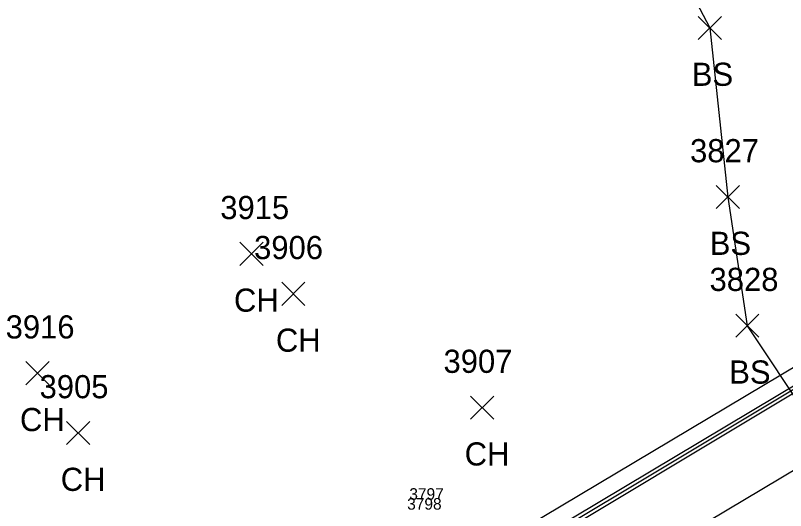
# Model space of a CAD drawing. Extents: x 1443590 to 1445966, y 578314 to 580556.
# Drawn here: x 1444295.6 to 1444362.1, y 579031.8 to 579074.6 of the extents above; entities that cross this region are included whole.
import ezdxf

# ---------------------------------------------------------------- set-up
doc = ezdxf.new("R2010")
doc.units = 0
for name, color, linetype in [('B_I', 7, 'Continuous'), ('BB', 7, 'Continuous'), ('BDC', 7, 'Continuous'), ('BELB', 7, 'Continuous'), ('BF', 7, 'Continuous'), ('L_A', 7, 'Continuous'), ('L_I', 7, 'Continuous'), ('L_TIC', 7, 'Continuous'), ('LELB', 7, 'Continuous')]:
    doc.layers.add(name, color=color, linetype=linetype)

msp = doc.modelspace()

# ---------------------------------------------------------------- linework, layer by layer
at = {"layer": 'BB'}
for points in [[(1444392.617, 579059.865), (1444333.027, 579024.066)], [(1444395.603, 579054.852), (1444336.034, 579019.338)]]:
    msp.add_lwpolyline(points, dxfattribs=at)
at = {"layer": 'BDC'}
msp.add_lwpolyline([(1444393.513, 579062.489), (1444394.118, 579061.308), (1444330.705, 579023.404), (1444267.078, 578985.387), (1444205.127, 578948.274), (1444203.399, 578948.665), (1444203.223, 578948.843)], dxfattribs=at)
at = {"layer": 'BELB'}
msp.add_lwpolyline([(1444394.46, 579061.264), (1444330.853, 579023.124), (1444267.263, 578985.215), (1444204.094, 578947.486)], dxfattribs=at)
at = {"layer": 'BF'}
msp.add_lwpolyline([(1444393.513, 579062.489), (1444330.042, 579024.651), (1444266.432, 578986.627), (1444203.223, 578948.843)], dxfattribs=at)
at = {"layer": 'L_TIC'}
for points in [[(1444354.589, 579072.518), (1444356.589, 579074.518)], [(1444356.589, 579072.518), (1444354.589, 579074.518)], [(1444356.138, 579057.919), (1444358.138, 579059.919)], [(1444358.138, 579057.919), (1444356.138, 579059.919)], [(1444315.001, 579053.012), (1444317.001, 579055.012)], [(1444317.001, 579053.012), (1444315.001, 579055.012)], [(1444318.623, 579049.556), (1444320.623, 579051.556)], [(1444320.623, 579049.556), (1444318.623, 579051.556)], [(1444357.822, 579046.805), (1444359.822, 579048.805)], [(1444359.822, 579046.805), (1444357.822, 579048.805)], [(1444296.52, 579042.701), (1444298.52, 579044.701)], [(1444298.52, 579042.701), (1444296.52, 579044.701)], [(1444334.925, 579039.732), (1444336.925, 579041.732)], [(1444336.925, 579039.732), (1444334.925, 579041.732)], [(1444300.04, 579037.54), (1444302.04, 579039.54)], [(1444302.04, 579037.54), (1444300.04, 579039.54)]]:
    msp.add_lwpolyline(points, dxfattribs=at)
at = {"layer": 'LELB'}
msp.add_lwpolyline([(1444254.379, 579156.203), (1444275.777, 579155.661), (1444293.501, 579152.916), (1444307.244, 579147.912), (1444320.815, 579127.516), (1444330.341, 579110.263), (1444346.588, 579090.687), (1444355.589, 579073.518), (1444357.138, 579058.919), (1444358.822, 579047.805), (1444374.512, 579024.226)], dxfattribs=at)

# ---------------------------------------------------------------- texts
at = {"layer": 'B_I'}
for s, p in [('3797', (1444329.632, 579032.773)), ('3798', (1444329.447, 579031.919))]:
    msp.add_text(s, height=1, dxfattribs=at).set_placement(p)
at = {"layer": 'L_A'}
for s, p in [('BS', (1444354.03, 579068.518)), ('BS', (1444355.579, 579053.919)), ('CH', (1444314.489, 579049.012)), ('CH', (1444318.111, 579045.556)), ('BS', (1444357.263, 579042.805)), ('CH', (1444296.008, 579038.701)), ('CH', (1444334.413, 579035.732)), ('CH', (1444299.529, 579033.54))]:
    msp.add_text(s, height=2, dxfattribs=at).set_placement(p)
at = {"layer": 'L_I'}
for s, p in [('3827', (1444353.878, 579061.919)), ('3915', (1444313.308, 579057.012)), ('3906', (1444316.229, 579053.556)), ('3828', (1444355.562, 579050.805)), ('3916', (1444294.772, 579046.701)), ('3907', (1444332.586, 579043.732)), ('3905', (1444297.702, 579041.54))]:
    msp.add_text(s, height=2, dxfattribs=at).set_placement(p)

doc.saveas('drawing.dxf')
